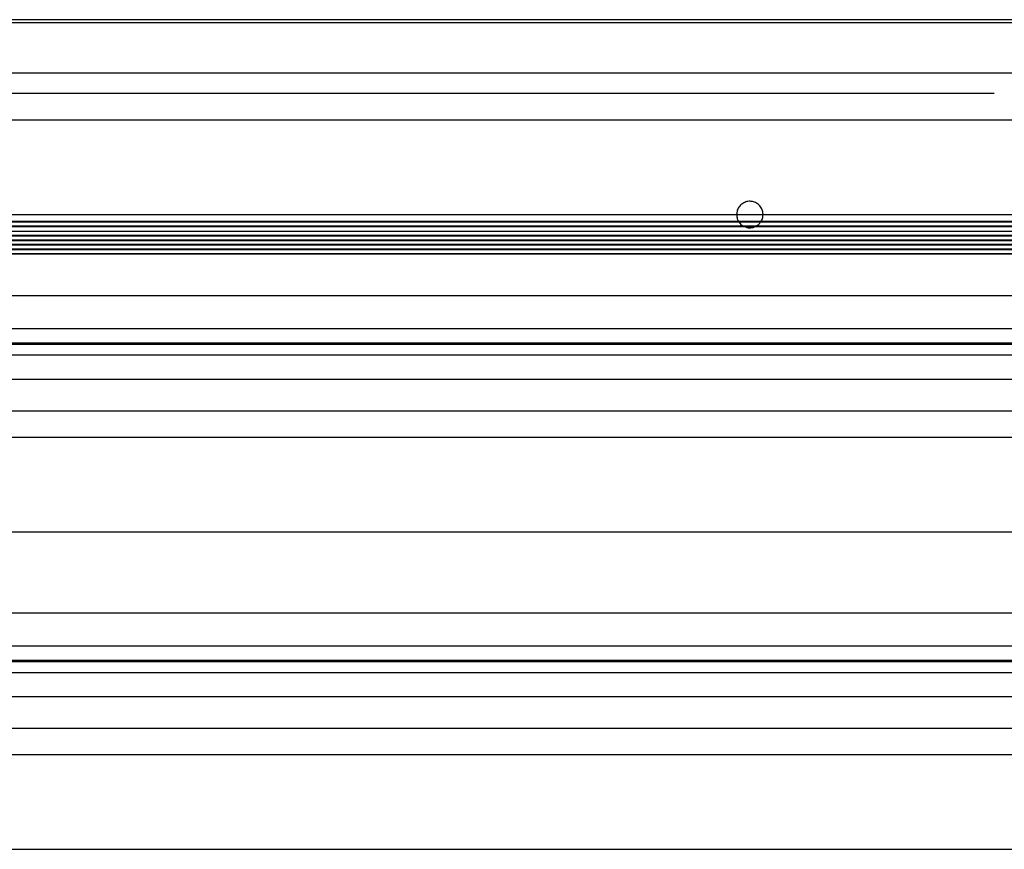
# Model space of a CAD drawing. Header units: inches. Extents: x 170 to 284, y 215 to 248.
# Tile 895 of 1056: x 230.475 to 231.112, y 243.556 to 244.093. Entities that reach past the tile are written whole.
import ezdxf

# ---------------------------------------------------------------- set-up
doc = ezdxf.new("R2010")
doc.units = ezdxf.units.IN
doc.header["$LTSCALE"] = 0.25
doc.header["$MEASUREMENT"] = 0
doc.layers.add('LH TOP OF HOOD', color=7, linetype='Continuous')

msp = doc.modelspace()

# ---------------------------------------------------------------- linework, layer by layer
at = {"layer": 'LH TOP OF HOOD'}
for p, q in [((231.43542, 244.09285), (226.92413, 244.09285)), ((231.43542, 244.09074), (226.92413, 244.09074)), ((226.94105, 244.05847), (231.43542, 244.05847)), ((227.2537, 244.04518), (231.10584, 244.04518)), ((227.24016, 244.02811), (231.12573, 244.02811)), ((231.12435, 243.96218), (227.2352, 243.96218)), ((227.2352, 243.96207), (231.12435, 243.96207)), ((229.46226, 243.96672), (230.986, 243.96672)), ((230.95624, 243.96672), (231.11889, 243.96672)), ((231.12435, 243.95913), (227.2352, 243.95913)), ((227.2352, 243.95902), (231.12435, 243.95902)), ((227.2352, 243.956), (231.12435, 243.956)), ((231.12435, 243.95311), (227.24066, 243.95311)), ((227.24066, 243.953), (231.12435, 243.953)), ((231.12435, 243.95013), (227.24066, 243.95013)), ((227.24066, 243.95001), (231.12435, 243.95001)), ((231.12435, 243.94728), (227.24066, 243.94728)), ((227.24066, 243.94717), (231.12435, 243.94717)), ((231.12435, 243.9443), (227.24066, 243.9443)), ((227.24066, 243.94418), (231.12435, 243.94418)), ((231.12435, 243.9413), (227.24066, 243.9413)), ((227.24066, 243.94118), (231.12435, 243.94118)), ((227.16361, 243.91433), (231.19593, 243.91433)), ((227.16361, 243.89295), (231.19593, 243.89295)), ((231.19593, 243.88347), (227.16361, 243.88347)), ((227.16361, 243.88283), (231.19593, 243.88283)), ((227.16361, 243.87581), (231.19593, 243.87581)), ((227.16361, 243.86012), (231.19593, 243.86012)), ((227.16361, 243.83974), (231.19593, 243.83974)), ((227.24016, 243.82266), (231.11938, 243.82266)), ((227.19378, 243.76127), (231.16577, 243.76127)), ((227.16361, 243.70888), (231.19593, 243.70888)), ((227.16361, 243.6875), (231.19593, 243.6875)), ((231.19593, 243.67802), (227.16361, 243.67802)), ((227.16361, 243.67738), (231.19593, 243.67738)), ((227.16361, 243.67036), (231.19593, 243.67036)), ((227.16361, 243.65468), (231.19593, 243.65468)), ((227.16361, 243.63429), (231.19593, 243.63429)), ((227.24016, 243.61721), (231.11938, 243.61721)), ((227.19378, 243.55582), (231.16577, 243.55582))]:
    msp.add_line(p, q, dxfattribs=at)
for points, knots in [([(230.95624, 243.96672), (230.95623, 243.96705), (230.95619, 243.96834), (230.95552, 243.97054), (230.95383, 243.97292), (230.95143, 243.9746), (230.94861, 243.9754), (230.94569, 243.97521), (230.94299, 243.97407), (230.94083, 243.97211), (230.93939, 243.96955), (230.93921, 243.96765), (230.93912, 243.96672)], [0, 0, 0, 0, 0.037113, 0.144359, 0.251622, 0.358957, 0.466302, 0.573587, 0.680841, 0.788148, 0.895501, 1, 1, 1, 1]), ([(230.93912, 243.96672), (230.93919, 243.96578), (230.93931, 243.96414), (230.94017, 243.96277), (230.94054, 243.96218)], [0, 0, 0, 0, 0.575118, 1, 1, 1, 1]), ([(230.95493, 243.96218), (230.95538, 243.96304), (230.95611, 243.96447), (230.95621, 243.96607), (230.95624, 243.96672)], [0, 0, 0, 0, 0.596529, 1, 1, 1, 1]), ([(230.94086, 243.96159), (230.94088, 243.96155), (230.94134, 243.96067), (230.94244, 243.95973), (230.94365, 243.95926), (230.94397, 243.95913)], [0, 0, 0, 0, 0.029949, 0.743878, 1, 1, 1, 1]), ([(230.94483, 243.95876), (230.94511, 243.95863), (230.946, 243.9582), (230.94795, 243.95813), (230.94969, 243.95819), (230.95055, 243.95866), (230.95057, 243.95868)], [0, 0, 0, 0, 0.155768, 0.500279, 0.985801, 1, 1, 1, 1]), ([(230.95141, 243.95913), (230.95197, 243.95939), (230.9532, 243.95995), (230.95402, 243.96104), (230.95446, 243.96164)], [0, 0, 0, 0, 0.453421, 1, 1, 1, 1])]:
    msp.add_open_spline(points, degree=3, knots=knots, dxfattribs=at)

doc.saveas('drawing.dxf')
